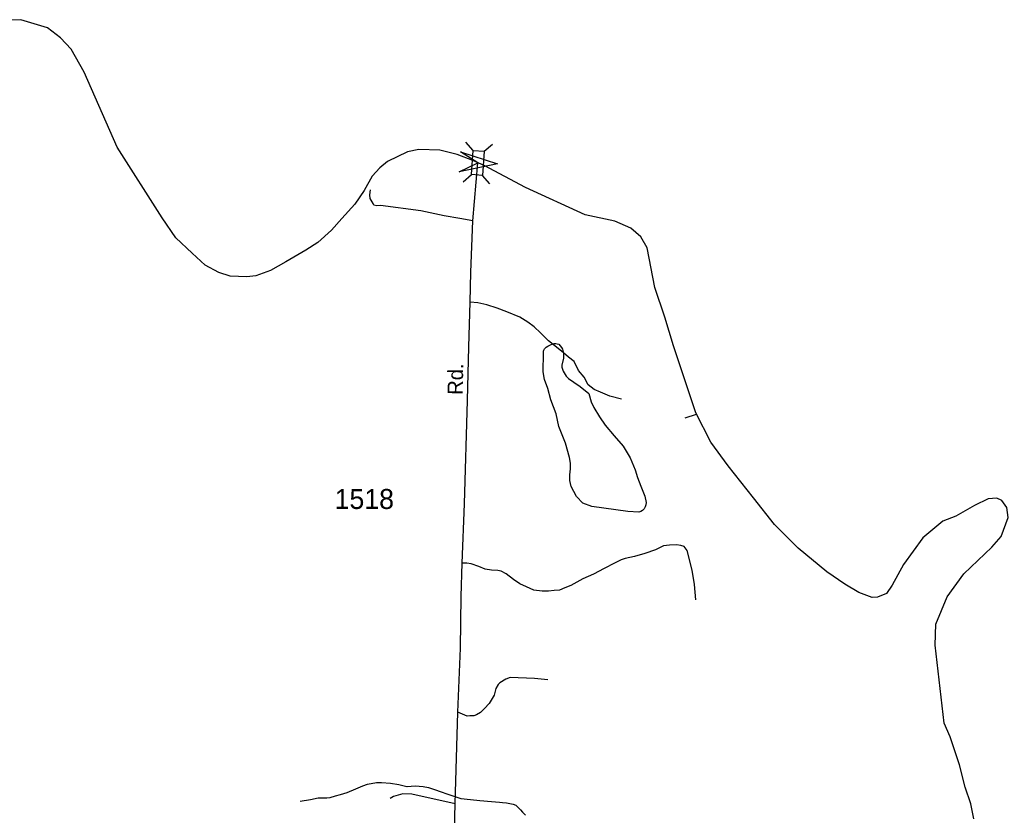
# Model space of a CAD drawing. Extents: x 2220236 to 2384410, y 720751 to 894131.
# Drawn here: x 2368989 to 2375182, y 873564 to 878546 of the extents above; entities that cross this region are included whole.
import ezdxf

# ---------------------------------------------------------------- set-up
doc = ezdxf.new("R2010")
doc.units = 0
doc.layers.add('Default', color=7, linetype='Continuous')

msp = doc.modelspace()

# ---------------------------------------------------------------- linework, layer by layer
at = {"layer": 'Default'}
for p, q in [((2371829.3, 877727), (2371784, 877779)), ((2371898.2, 877722.3), (2371950.1, 877767.7)), ((2371766.7, 877530.9), (2371818.7, 877576.3)), ((2371934.5, 877519.5), (2371889.1, 877571.5))]:
    msp.add_line(p, q, dxfattribs=at)
for points in [[(2372817.2, 877240.2), (2372718.2, 877285.2), (2372532.5, 877323.5), (2372158.2, 877496.5), (2371898.5, 877632.9), (2371828.2, 877664.1), (2371729.6, 877702.8), (2371621.4, 877729.2), (2371489.4, 877733.6), (2371417.5, 877718.7), (2371292.3, 877658.9), (2371245.1, 877619), (2371197, 877565.5), (2371146.3, 877477.3), (2371087.5, 877391.7), (2371007.3, 877300.8), (2370943.2, 877228.6), (2370857.7, 877151.1), (2370781, 877102.8), (2370656.9, 877030.5), (2370559.5, 876975.3), (2370468, 876942.2), (2370412, 876936.2), (2370308.5, 876940.7), (2370236.5, 876963.3), (2370151, 877008.3), (2370070, 877084.8), (2369966.5, 877179.4), (2369881, 877305.5), (2369599.8, 877749), (2369392.8, 878217.3), (2369311.8, 878361.4), (2369244.3, 878433.4), (2369163.3, 878496.5), (2368996.8, 878546), (2368582.8, 878537)], [(2371703.5, 873067), (2371717.6, 873635.5), (2371733.2, 874210), (2371750.7, 874609.8), (2371754.4, 874934.5), (2371761.7, 875142.6), (2371774.6, 875514.5), (2371793.7, 876162.5), (2371802.2, 876498.1), (2371810.2, 876777.5), (2371815.6, 876964.8), (2371827.7, 877287.7), (2371859.9, 877650.1)], [(2371827.7, 877287.7), (2371746.8, 877301.6), (2371648.7, 877318.3), (2371502.1, 877348.6), (2371250, 877382.4), (2371226.1, 877380), (2371208, 877385.9), (2371203.8, 877395.7), (2371185.4, 877425.6), (2371183.2, 877449.5), (2371186.7, 877481.5)], [(2374965.8, 873541.1), (2374947.8, 873635.7), (2374911.8, 873739.2), (2374875.8, 873878.8), (2374817.3, 874054.4), (2374781.3, 874140), (2374725.1, 874628.5), (2374727.3, 874761.4), (2374799.3, 874932.5), (2374902.8, 875076.6), (2375078.3, 875243.2), (2375136.8, 875310.7), (2375181.8, 875427.8), (2375172.8, 875490.8), (2375141.3, 875535.9), (2375109.8, 875549.4), (2375055.8, 875544.9), (2374970.3, 875504.3), (2374853.3, 875436.8), (2374772.3, 875405.3), (2374646.4, 875301.7), (2374524.9, 875135.1), (2374454, 875004.2), (2374419.3, 874953.4), (2374363.2, 874929.3), (2374328.4, 874926.7), (2374245.6, 874958.7), (2374157.4, 875012.2), (2374045.6, 875087.8), (2373865.6, 875236.4), (2373717.1, 875385), (2373586.6, 875551.6), (2373426.9, 875752), (2373318.9, 875900.6), (2373224.4, 876085.2), (2373084.9, 876504), (2373030.9, 876684.1), (2372967.9, 876868.7), (2372920.7, 877118.6), (2372880.2, 877186.1), (2372817.2, 877240.2)], [(2372759.9, 876169.9), (2372686.7, 876189.6), (2372627.8, 876212.8), (2372588.5, 876230.7), (2372551, 876259.3), (2372526, 876307.5), (2372490.3, 876348.6), (2372461.7, 876405.8), (2372427.8, 876432.6), (2372395.7, 876459.4), (2372352.8, 876495.1), (2372302.8, 876536.2), (2372251.1, 876586.2), (2372211.8, 876622), (2372172.5, 876652.3), (2372122.5, 876682.7), (2372040.4, 876716.7), (2371979.7, 876739.9), (2371915.4, 876761.3), (2371860, 876773.8), (2371810.2, 876777.5)], [(2372382.9, 876494.4), (2372388.9, 876483), (2372393, 876466), (2372395.3, 876448.9), (2372396.4, 876437.5), (2372395.7, 876425.9), (2372385.9, 876382), (2372385.4, 876369.6), (2372394.3, 876346.2), (2372413.3, 876314.1), (2372426.6, 876300.1), (2372460.8, 876276.7), (2372501.2, 876248.9), (2372553.6, 876205), (2372570.1, 876153.3), (2372586.4, 876117.7), (2372620.8, 876060.1), (2372657.4, 876006.6), (2372713.9, 875940.8), (2372768.6, 875875.9), (2372813, 875802), (2372843.8, 875726.3), (2372858.3, 875678.4), (2372880.9, 875624.3), (2372905.3, 875562.9), (2372913.7, 875523), (2372910.9, 875509.1), (2372907.9, 875495), (2372901.4, 875482.3), (2372891.6, 875472.9), (2372880.6, 875466.8), (2372868.4, 875462.1), (2372798.4, 875465.9), (2372723.9, 875476), (2372648.4, 875487.5), (2372574.2, 875497.7), (2372517.9, 875519.2), (2372477.5, 875561), (2372444.8, 875622.9), (2372434.6, 875660.3), (2372434.4, 875696.3), (2372439.9, 875732.7), (2372439.8, 875768.7), (2372433.3, 875804.5), (2372408.3, 875893.9), (2372365.7, 875999.6), (2372348.9, 876077.8), (2372316.1, 876164.9), (2372297.4, 876237.1), (2372276.9, 876292.9), (2372269.3, 876341.1), (2372268, 876363.2), (2372269.7, 876434.7), (2372271.2, 876470.8), (2372272.5, 876477.5), (2372277.6, 876485.1), (2372286.8, 876495.3), (2372296.9, 876501.5), (2372317.5, 876511.3), (2372336.5, 876517.9), (2372347, 876519.1), (2372356.7, 876517.1), (2372366.9, 876513.3), (2372382.9, 876494.4)], [(2373157.9, 876053.3), (2373229.1, 876076.1)], [(2373224.1, 874912.2), (2373217, 875008.6), (2373202.7, 875099.8), (2373170.6, 875221.3), (2373152.7, 875248.1), (2373131.3, 875253.4), (2373104.5, 875257), (2373059.9, 875255.2), (2373022.4, 875251.6), (2372972.4, 875226.6), (2372906.3, 875203.4), (2372840.3, 875185.5), (2372783.1, 875171.2), (2372756.3, 875164.1), (2372715.3, 875142.6), (2372651, 875108.7), (2372583.2, 875074.8), (2372517.1, 875044.4), (2372442.1, 875003.3), (2372404.6, 874989), (2372370.7, 874972.9), (2372336.8, 874971.1), (2372302.8, 874967.6), (2372261.8, 874967.6), (2372210, 874972.9), (2372163.6, 874994.4), (2372122.5, 875014), (2372083.2, 875040.8), (2372036.8, 875076.5), (2372004.7, 875092.6), (2371985, 875096.2), (2371944.8, 875099.8), (2371905.6, 875105.1), (2371866.3, 875121.2), (2371816.3, 875139.1), (2371789.5, 875142.6), (2371761.7, 875142.6)], [(2372297.1, 874413), (2372213.1, 874420), (2372061, 874426), (2372035.2, 874415.7), (2371997.5, 874393.2), (2371985.5, 874383.1), (2371971.9, 874358.7), (2371962.4, 874316.7), (2371929.2, 874264.3), (2371901.7, 874231.9), (2371875.8, 874207.5), (2371850.2, 874193.2), (2371834.3, 874187), (2371808.3, 874186.7), (2371792.3, 874184.4), (2371733.2, 874210)], [(2370746.8, 873651.1), (2370810.5, 873663.5), (2370858.6, 873672.1), (2370912.6, 873672.7), (2370934.6, 873674.4), (2370968.4, 873684.8), (2370998.4, 873693.4), (2371040.1, 873707.3), (2371094, 873728.5), (2371137.8, 873748.3), (2371167.6, 873758.6), (2371223.6, 873769.1), (2371255.6, 873769.6), (2371311.7, 873764.5), (2371363.6, 873756.8), (2371413.5, 873744.8), (2371415.5, 873744.9), (2371465.6, 873747.8), (2371515.6, 873744), (2371549.7, 873738), (2371593.9, 873722.6), (2371623.9, 873713.2), (2371672.1, 873695.6), (2371752.4, 873668.5), (2371812.3, 873662.7), (2371872.4, 873655.4), (2371944.5, 873650.1), (2371994.5, 873646.4), (2372014.3, 873644.8), (2372038.5, 873640.8), (2372080.4, 873633.5), (2372096.7, 873627.5), (2372118.6, 873605.4), (2372126.9, 873597.6), (2372138.9, 873583.2), (2372157.1, 873563.6)], [(2371717.6, 873635.5), (2371445.5, 873695.9), (2371388.2, 873698), (2371330.8, 873681), (2371309.6, 873668.3)]]:
    msp.add_lwpolyline(points, dxfattribs=at)
for points in [[(2371750.2, 877719.8), (2371981.6, 877642.8), (2371742.7, 877593.8), (2371859.9, 877650.1)], [(2371818.7, 877576.3), (2371829, 877727), (2371899.4, 877722.2), (2371889.1, 877571.5)]]:
    msp.add_lwpolyline(points, close=True, dxfattribs=at)

# ---------------------------------------------------------------- texts
msp.add_text('Rd.', height=95, rotation=88.87861, dxfattribs=at).set_placement((2371764.1, 876195.7))
msp.add_text('1518', height=125, dxfattribs=at).set_placement((2370961.9, 875482.2))

doc.saveas('drawing.dxf')
